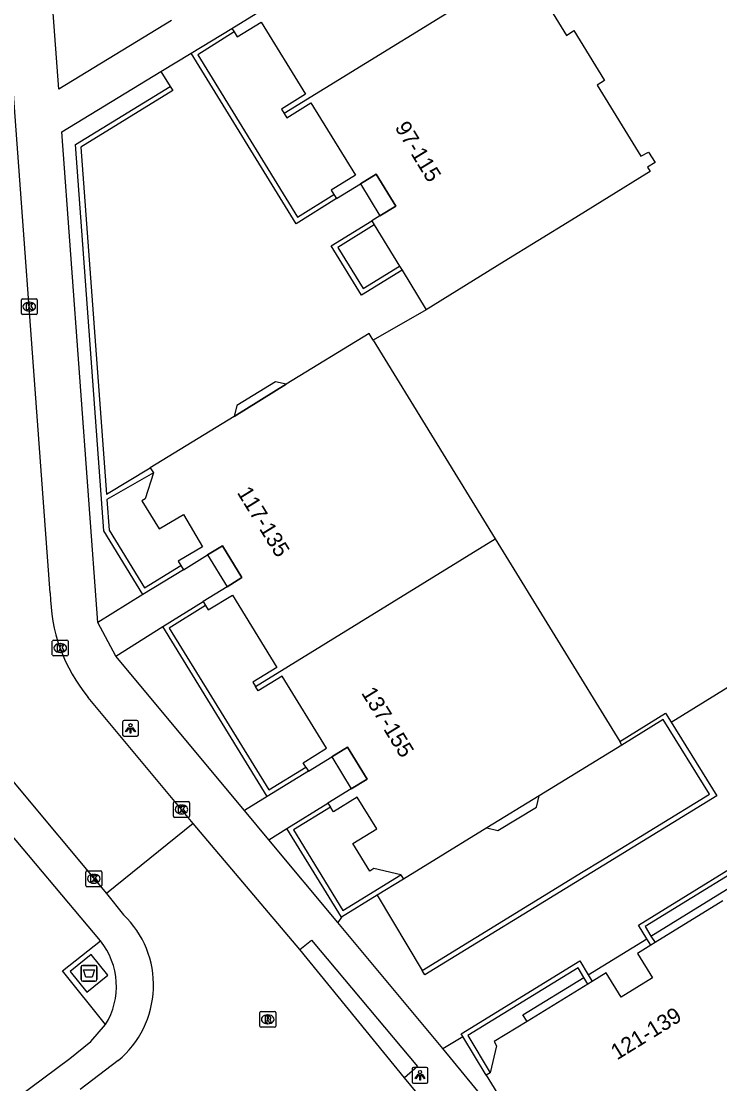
# Model space of a CAD drawing. Extents: x 160664 to 161506, y 382245 to 383288.
# Drawn here: x 161343.8 to 161388, y 382767 to 382834.1 of the extents above; entities that cross this region are included whole.
import ezdxf

# ---------------------------------------------------------------- set-up
doc = ezdxf.new("R2010")
doc.units = 0
for name, color, linetype in [('IMGEO_Afval_apart_plaats', 7, 'Continuous'), ('IMGEO_Grasland_overig', 7, 'Continuous'), ('IMGEO_Kolk', 7, 'Continuous'), ('IMGEO_Lichtpunt', 7, 'Continuous'), ('IMGEO_Muur', 7, 'Continuous'), ('IMGEO_Pand', 7, 'Continuous'), ('IMGEO_Pand_nummerreeks', 7, 'Continuous'), ('IMGEO_Pand_overbouw', 7, 'Continuous'), ('IMGEO_Rijbaan_lokaal_open', 7, 'Continuous'), ('IMGEO_Rioolput', 7, 'Continuous'), ('IMGEO_Voetpad_gesloten', 7, 'Continuous'), ('IMGEO_Voetpad_open', 7, 'Continuous')]:
    doc.layers.add(name, color=color, linetype=linetype)

msp = doc.modelspace()

# ---------------------------------------------------------------- linework, layer by layer
at = {"layer": 'IMGEO_Afval_apart_plaats'}
for p, q in [((161347.58, 382773.542), (161347.58, 382774.342)), ((161347.58, 382774.342), (161347.58, 382773.542)), ((161347.68, 382774.442), (161348.47, 382774.442)), ((161348.47, 382774.442), (161347.68, 382774.442)), ((161348.57, 382774.342), (161348.57, 382773.542)), ((161348.57, 382773.542), (161348.57, 382774.342)), ((161348.47, 382773.442), (161347.68, 382773.442)), ((161347.68, 382773.442), (161348.47, 382773.442))]:
    msp.add_line(p, q, dxfattribs=at)
msp.add_lwpolyline([(161347.723, 382774.156), (161348.427, 382774.156), (161348.278, 382773.686), (161347.872, 382773.686), (161347.723, 382774.156)], dxfattribs=at)
for centre, start, end in [((161347.68, 382774.342), 90, 180), ((161347.68, 382774.342), 90, 180), ((161348.47, 382774.342), 0, 90), ((161348.47, 382774.342), 360, 90), ((161347.68, 382773.542), 180, 270), ((161347.68, 382773.542), 180, 270), ((161348.47, 382773.542), 270, 0), ((161348.47, 382773.542), 270, 0)]:
    msp.add_arc(centre, 0.1, start, end, dxfattribs=at)
at = {"layer": 'IMGEO_Grasland_overig'}
for points in [[(161383.624, 382776.292), (161392.196, 382781.568)], [(161375.783, 382770.895), (161375.522, 382771.306), (161379.381, 382773.681)]]:
    msp.add_lwpolyline(points, dxfattribs=at)
at = {"layer": 'IMGEO_Kolk'}
for p, q in [((161343.8, 382815.657), (161343.8, 382816.509)), ((161343.875, 382816.583), (161344.727, 382816.583)), ((161344.288, 382816.363), (161344.313, 382816.363)), ((161344.801, 382816.509), (161344.801, 382815.657)), ((161344.727, 382815.583), (161343.875, 382815.583)), ((161344.311, 382815.803), (161344.286, 382815.803)), ((161345.756, 382794.083), (161345.756, 382794.935)), ((161345.831, 382795.009), (161346.683, 382795.009)), ((161346.244, 382794.789), (161346.269, 382794.789)), ((161346.757, 382794.935), (161346.757, 382794.083)), ((161346.267, 382794.229), (161346.242, 382794.229)), ((161346.683, 382794.009), (161345.831, 382794.009)), ((161353.426, 382783.872), (161353.426, 382784.724)), ((161353.501, 382784.798), (161354.353, 382784.798)), ((161354.427, 382784.724), (161354.427, 382783.872)), ((161353.937, 382784.018), (161353.912, 382784.018)), ((161353.914, 382784.578), (161353.939, 382784.578)), ((161354.353, 382783.798), (161353.501, 382783.798)), ((161347.879, 382779.491), (161347.879, 382780.343)), ((161347.954, 382780.417), (161348.806, 382780.417)), ((161348.367, 382780.197), (161348.392, 382780.197)), ((161348.88, 382780.343), (161348.88, 382779.491)), ((161348.806, 382779.417), (161347.954, 382779.417)), ((161348.39, 382779.637), (161348.365, 382779.637))]:
    msp.add_line(p, q, dxfattribs=at)
for points in [[(161343.8, 382815.657), (161343.8, 382816.509)], [(161343.875, 382816.583), (161344.727, 382816.583)], [(161344.121, 382816.283), (161344.244, 382816.283), (161344.244, 382816.132), (161344.374, 382816.283), (161344.538, 382816.283), (161344.392, 382816.132), (161344.545, 382815.883), (161344.393, 382815.883), (161344.308, 382816.047), (161344.244, 382815.98), (161344.244, 382815.883), (161344.121, 382815.883), (161344.121, 382816.283)], [(161344.801, 382816.509), (161344.801, 382815.657)], [(161344.727, 382815.583), (161343.875, 382815.583)], [(161345.756, 382794.083), (161345.756, 382794.935)], [(161345.831, 382795.009), (161346.683, 382795.009)], [(161346.757, 382794.935), (161346.757, 382794.083)], [(161346.077, 382794.709), (161346.2, 382794.709), (161346.2, 382794.558), (161346.33, 382794.709), (161346.494, 382794.709), (161346.348, 382794.558), (161346.501, 382794.309), (161346.349, 382794.309), (161346.264, 382794.473), (161346.2, 382794.406), (161346.2, 382794.309), (161346.077, 382794.309), (161346.077, 382794.709)], [(161346.683, 382794.009), (161345.831, 382794.009)], [(161353.426, 382783.872), (161353.426, 382784.724)], [(161353.501, 382784.798), (161354.353, 382784.798)], [(161354.427, 382784.724), (161354.427, 382783.872)], [(161353.747, 382784.498), (161353.87, 382784.498), (161353.87, 382784.347), (161354, 382784.498), (161354.164, 382784.498), (161354.018, 382784.347), (161354.171, 382784.098), (161354.019, 382784.098), (161353.934, 382784.262), (161353.87, 382784.195), (161353.87, 382784.098), (161353.747, 382784.098), (161353.747, 382784.498)], [(161354.353, 382783.798), (161353.501, 382783.798)], [(161347.879, 382779.491), (161347.879, 382780.343)], [(161347.954, 382780.417), (161348.806, 382780.417)], [(161348.2, 382780.117), (161348.323, 382780.117), (161348.323, 382779.966), (161348.453, 382780.117), (161348.617, 382780.117), (161348.471, 382779.966), (161348.624, 382779.717), (161348.472, 382779.717), (161348.387, 382779.881), (161348.323, 382779.814), (161348.323, 382779.717), (161348.2, 382779.717), (161348.2, 382780.117)], [(161348.88, 382780.343), (161348.88, 382779.491)], [(161348.806, 382779.417), (161347.954, 382779.417)]]:
    msp.add_lwpolyline(points, dxfattribs=at)
for centre, start, end in [((161343.877, 382816.507), 91.55205, 178.44795), ((161343.877, 382816.507), 91.55205, 178.44795), ((161344.725, 382816.507), 1.55205, 88.44795), ((161344.725, 382816.507), 1.55205, 88.44795), ((161343.877, 382815.659), 181.55205, 268.44795), ((161343.877, 382815.659), 181.55205, 268.44795), ((161344.725, 382815.659), 271.55205, 358.44795), ((161344.725, 382815.659), 271.55205, 358.44795), ((161345.833, 382794.933), 91.55205, 178.44795), ((161345.833, 382794.933), 91.55205, 178.44795), ((161346.681, 382794.933), 1.55205, 88.44795), ((161346.681, 382794.933), 1.55205, 88.44795), ((161345.833, 382794.085), 181.55205, 268.44795), ((161345.833, 382794.085), 181.55205, 268.44795), ((161346.681, 382794.085), 271.55205, 358.44795), ((161346.681, 382794.085), 271.55205, 358.44795), ((161353.503, 382784.722), 91.55205, 178.44795), ((161353.503, 382784.722), 91.55205, 178.44795), ((161354.351, 382784.722), 1.55205, 88.44795), ((161354.351, 382784.722), 1.55205, 88.44795), ((161353.503, 382783.874), 181.55205, 268.44795), ((161353.503, 382783.874), 181.55205, 268.44795), ((161354.351, 382783.874), 271.55205, 358.44795), ((161354.351, 382783.874), 271.55205, 358.44795), ((161347.956, 382780.341), 91.55205, 178.44795), ((161347.956, 382780.341), 91.55205, 178.44795), ((161348.804, 382780.341), 1.55205, 88.44795), ((161348.804, 382780.341), 1.55205, 88.44795), ((161347.956, 382779.493), 181.55205, 268.44795), ((161347.956, 382779.493), 181.55205, 268.44795), ((161348.804, 382779.493), 271.55205, 358.44795), ((161348.804, 382779.493), 271.55205, 358.44795)]:
    msp.add_arc(centre, 0.0765, start, end, dxfattribs=at)
for centre, major_axis, ratio, start_param, end_param in [((161344.287, 382816.083), (-0.387, 0.002), 0.722429, 4.712389, 7.853982), ((161344.312, 382816.083), (-0.39, 0.002), 0.717154, 1.570796, 4.712389), ((161346.243, 382794.509), (-0.387, 0.002), 0.722429, 4.712389, 7.853982), ((161346.268, 382794.509), (-0.39, 0.002), 0.717154, 1.570796, 4.712389), ((161353.913, 382784.298), (-0.387, 0.002), 0.722429, 4.712389, 7.853982), ((161353.938, 382784.298), (-0.39, 0.002), 0.717154, 1.570796, 4.712389), ((161348.366, 382779.917), (-0.387, 0.002), 0.722429, 4.712389, 7.853982), ((161348.391, 382779.917), (-0.39, 0.002), 0.717154, 1.570796, 4.712389)]:
    msp.add_ellipse(centre, major_axis=major_axis, ratio=ratio, start_param=start_param, end_param=end_param, dxfattribs=at)
at = {"layer": 'IMGEO_Lichtpunt'}
for p, q in [((161350.203, 382789.825), (161350.203, 382789.018)), ((161350.203, 382789.825), (161350.203, 382789.018)), ((161351.105, 382789.92), (161350.297, 382789.92)), ((161351.105, 382789.92), (161350.297, 382789.92)), ((161351.199, 382789.018), (161351.199, 382789.825)), ((161351.199, 382789.018), (161351.199, 382789.825)), ((161350.297, 382788.924), (161351.105, 382788.924)), ((161350.297, 382788.924), (161351.105, 382788.924)), ((161368.517, 382767.897), (161368.517, 382767.09)), ((161368.517, 382767.897), (161368.517, 382767.09)), ((161369.419, 382767.992), (161368.611, 382767.992)), ((161369.419, 382767.992), (161368.611, 382767.992)), ((161369.513, 382767.09), (161369.513, 382767.897)), ((161369.513, 382767.09), (161369.513, 382767.897)), ((161368.611, 382766.996), (161369.419, 382766.996)), ((161368.611, 382766.996), (161369.419, 382766.996))]:
    msp.add_line(p, q, dxfattribs=at)
for points in [[(161350.577, 382789.489), (161350.616, 382789.461), (161350.428, 382789.199), (161350.39, 382789.226), (161350.577, 382789.489)], [(161350.679, 382789.441), (161350.726, 382789.441), (161350.726, 382789.119), (161350.679, 382789.119), (161350.679, 382789.441)], [(161350.789, 382789.461), (161350.827, 382789.488), (161351.014, 382789.226), (161350.975, 382789.198), (161350.789, 382789.461)], [(161368.891, 382767.561), (161368.93, 382767.533), (161368.742, 382767.271), (161368.704, 382767.298), (161368.891, 382767.561)], [(161368.993, 382767.513), (161369.04, 382767.513), (161369.04, 382767.191), (161368.993, 382767.191), (161368.993, 382767.513)], [(161369.103, 382767.533), (161369.141, 382767.56), (161369.328, 382767.298), (161369.289, 382767.27), (161369.103, 382767.533)]]:
    msp.add_lwpolyline(points, dxfattribs=at)
for centre in [(161350.702, 382789.623), (161369.016, 382767.695)]:
    msp.add_circle(centre, 0.0994, dxfattribs=at)
for centre, start, end in [((161350.297, 382789.825), 90, 180), ((161350.297, 382789.825), 90, 180), ((161351.105, 382789.825), 0, 90), ((161351.105, 382789.825), 0, 90), ((161350.297, 382789.018), 180, 270), ((161350.297, 382789.018), 180, 270), ((161351.105, 382789.018), 270, 0), ((161351.105, 382789.018), 270, 360), ((161368.611, 382767.897), 90, 180), ((161368.611, 382767.897), 90, 180), ((161369.419, 382767.897), 0, 90), ((161369.419, 382767.897), 0, 90), ((161368.611, 382767.09), 180, 270), ((161368.611, 382767.09), 180, 270), ((161369.419, 382767.09), 270, 0), ((161369.419, 382767.09), 270, 360)]:
    msp.add_arc(centre, 0.0946, start, end, dxfattribs=at)
at = {"layer": 'IMGEO_Muur'}
for points in [[(161354.538, 382832.111), (161357.117, 382833.678)], [(161357.258, 382833.45), (161354.95, 382832.014), (161361.274, 382821.739), (161363.569, 382823.173)], [(161363.727, 382822.916), (161361.177, 382821.324), (161354.538, 382832.111)], [(161351.489, 382797.893), (161349.008, 382801.921), (161347.231, 382826.341), (161353.206, 382830.009)], [(161353.206, 382830.009), (161353.376, 382829.745), (161347.555, 382826.169), (161349.187, 382804.23), (161351.954, 382805.904)], [(161367.877, 382818.383), (161365.313, 382816.813), (161363.394, 382819.925), (161365.966, 382821.514)], [(161366.122, 382821.258), (161363.807, 382819.827), (161365.411, 382817.225), (161367.72, 382818.639)], [(161352.153, 382805.581), (161349.213, 382803.883), (161349.357, 382801.946), (161351.591, 382798.318), (161353.893, 382799.72)], [(161354.056, 382799.456), (161351.489, 382797.893)], [(161352.737, 382795.864), (161355.291, 382797.449)], [(161355.448, 382797.194), (161353.149, 382795.767), (161359.442, 382785.537), (161361.797, 382786.965)], [(161359.343, 382785.125), (161352.737, 382795.864)], [(161381.655, 382788.592), (161384.538, 382790.383), (161384.894, 382789.81)], [(161369.15, 382774.114), (161379.342, 382780.367), (161380.442, 382781.042), (161387.328, 382785.266), (161384.393, 382789.99), (161381.79, 382788.373)], [(161384.894, 382789.81), (161387.783, 382785.158), (161380.634, 382780.773), (161379.495, 382780.074), (161369.323, 382773.834), (161369.15, 382774.114)], [(161361.955, 382786.709), (161359.343, 382785.125)], [(161360.59, 382783.099), (161363.191, 382784.7)], [(161363.348, 382784.445), (161361.002, 382783.001), (161364.139, 382777.905), (161367.809, 382780.157)], [(161364.041, 382777.493), (161360.59, 382783.099)], [(161383.36, 382776.13), (161382.829, 382776.993), (161391.929, 382782.595), (161392.46, 382781.731)], [(161392.196, 382781.568), (161391.827, 382782.168), (161383.255, 382776.891), (161383.624, 382776.292)], [(161367.965, 382779.901), (161366.306, 382778.885)], [(161366.306, 382778.885), (161364.041, 382777.493)], [(161383.615, 382775.716), (161383.36, 382776.13)], [(161383.624, 382776.292), (161383.879, 382775.878)], [(161371.73, 382769.939), (161371.623, 382770.115), (161379.128, 382774.72), (161379.645, 382773.844)], [(161379.381, 382773.681), (161379.021, 382774.291), (161372.048, 382770.012), (161373.453, 382767.658)], [(161379.629, 382773.261), (161379.381, 382773.681)], [(161379.645, 382773.844), (161379.893, 382773.423)], [(161373.208, 382767.493), (161371.73, 382769.939)]]:
    msp.add_lwpolyline(points, dxfattribs=at)
at = {"layer": 'IMGEO_Pand'}
for points in [[(161375.58, 382837.626), (161360.419, 382828.303)], [(161375.58, 382837.626), (161378.28, 382833.235), (161378.746, 382833.54), (161380.685, 382830.385), (161380.215, 382830.088), (161382.981, 382825.59), (161383.465, 382825.859), (161383.895, 382825.197), (161383.406, 382824.898), (161383.575, 382824.624), (161383.371, 382824.498), (161378.595, 382821.554), (161374.339, 382818.929), (161369.401, 382815.885)], [(161357.117, 382833.678), (161358.642, 382834.617)], [(161357.258, 382833.45), (161357.447, 382833.142), (161358.971, 382834.079), (161361.777, 382829.514), (161360.252, 382828.576), (161360.419, 382828.303)], [(161357.117, 382833.678), (161357.258, 382833.45)], [(161360.419, 382828.303), (161360.586, 382828.03), (161362.111, 382828.967), (161364.923, 382824.392), (161363.397, 382823.455), (161363.569, 382823.173)], [(161365.248, 382823.844), (161366.247, 382824.454), (161367.477, 382822.437), (161366.479, 382821.827)], [(161363.727, 382822.916), (161365.248, 382823.844)], [(161363.569, 382823.173), (161363.727, 382822.916)], [(161366.479, 382821.827), (161365.966, 382821.514)], [(161365.966, 382821.514), (161366.122, 382821.258)], [(161366.122, 382821.258), (161367.72, 382818.639)], [(161367.72, 382818.639), (161367.877, 382818.383)], [(161367.877, 382818.383), (161369.401, 382815.885)], [(161366.049, 382813.961), (161365.788, 382814.386), (161360.556, 382811.178)], [(161366.049, 382813.961), (161373.776, 382801.4)], [(161360.556, 382811.178), (161357.248, 382809.15)], [(161357.248, 382809.15), (161351.954, 382805.904)], [(161352.153, 382805.581), (161351.627, 382803.935), (161351.42, 382803.813), (161352.518, 382802.033), (161354.061, 382802.942), (161355.265, 382800.901), (161353.72, 382800.001), (161353.893, 382799.72)], [(161351.954, 382805.904), (161352.153, 382805.581)], [(161355.575, 382800.391), (161356.518, 382800.971), (161357.753, 382798.961), (161356.808, 382798.381)], [(161358.601, 382792.065), (161373.776, 382801.4)], [(161373.776, 382801.4), (161381.655, 382788.592)], [(161354.056, 382799.456), (161355.575, 382800.391)], [(161353.893, 382799.72), (161354.056, 382799.456)], [(161356.808, 382798.381), (161355.291, 382797.449)], [(161355.291, 382797.449), (161355.448, 382797.194)], [(161355.448, 382797.194), (161355.621, 382796.913), (161357.147, 382797.85), (161359.958, 382793.275), (161358.433, 382792.338), (161358.601, 382792.065)], [(161361.797, 382786.965), (161361.619, 382787.255), (161363.101, 382788.164), (161360.295, 382792.731), (161358.769, 382791.793), (161358.601, 382792.065)], [(161363.43, 382787.615), (161364.426, 382788.227), (161365.661, 382786.217), (161364.666, 382785.606)], [(161381.79, 382788.373), (161376.549, 382785.161), (161373.235, 382783.13), (161367.965, 382779.901)], [(161381.79, 382788.373), (161381.655, 382788.592)], [(161361.955, 382786.709), (161363.43, 382787.615)], [(161361.797, 382786.965), (161361.955, 382786.709)], [(161364.666, 382785.606), (161363.191, 382784.7)], [(161363.191, 382784.7), (161363.348, 382784.445)], [(161367.809, 382780.157), (161366.093, 382780.558), (161365.837, 382780.4), (161364.763, 382782.146), (161366.278, 382783.076), (161365.048, 382785.079), (161363.531, 382784.147), (161363.348, 382784.445)], [(161367.809, 382780.157), (161367.965, 382779.901)], [(161388.165, 382778.517), (161383.879, 382775.878)], [(161383.615, 382775.716), (161382.767, 382775.194), (161383.716, 382773.664), (161381.732, 382772.441), (161380.787, 382773.973), (161379.893, 382773.423)], [(161383.879, 382775.878), (161383.615, 382775.716)], [(161379.629, 382773.261), (161375.783, 382770.895)], [(161379.893, 382773.423), (161379.629, 382773.261)], [(161375.783, 382770.895), (161373.71, 382769.62), (161373.854, 382769.363), (161373.453, 382767.658)], [(161373.453, 382767.658), (161373.208, 382767.493)], [(161373.208, 382767.493), (161376.594, 382761.987)]]:
    msp.add_lwpolyline(points, dxfattribs=at)
at = {"layer": 'IMGEO_Pand_overbouw'}
for points in [[(161365.248, 382823.844), (161366.479, 382821.827), (161367.477, 382822.437), (161366.247, 382824.454)], [(161360.556, 382811.178), (161359.873, 382811.335), (161357.418, 382809.83), (161357.248, 382809.15)], [(161356.808, 382798.381), (161357.753, 382798.961), (161356.518, 382800.971), (161355.575, 382800.391)], [(161363.43, 382787.615), (161364.666, 382785.606), (161365.661, 382786.217), (161364.426, 382788.227)], [(161376.549, 382785.161), (161373.235, 382783.13), (161373.94, 382782.963), (161376.383, 382784.438)]]:
    msp.add_lwpolyline(points, close=True, dxfattribs=at)
at = {"layer": 'IMGEO_Rijbaan_lokaal_open'}
for points in [[(161345.629, 382797.991), (161344.661, 382810.867), (161342.609, 382839.033), (161339.346, 382882.938)], [(161354.671, 382783.414), (161348.032, 382791.382)], [(161343.129, 382786.236), (161349.193, 382778.982)], [(161354.671, 382783.414), (161349.193, 382778.982)], [(161361.403, 382775.435), (161354.671, 382783.414)], [(161349.193, 382778.982), (161350.262, 382777.643)], [(161368.042, 382767.332), (161361.403, 382775.435)], [(161349.924, 382768.426), (161347.511, 382766.597)], [(161371.431, 382763.225), (161368.042, 382767.332)]]:
    msp.add_lwpolyline(points, dxfattribs=at)
for centre, radius, start, end in [((161356.049, 382798.038), 10.42, 180.26016, 219.70188), ((161345.968, 382773.186), 6.189, 309.73056, 46.06909)]:
    msp.add_arc(centre, radius, start, end, dxfattribs=at)
at = {"layer": 'IMGEO_Rioolput'}
for p, q in [((161358.884, 382770.606), (161358.884, 382771.458)), ((161358.959, 382771.532), (161359.811, 382771.532)), ((161359.372, 382771.312), (161359.397, 382771.312)), ((161359.885, 382771.458), (161359.885, 382770.606)), ((161359.395, 382770.752), (161359.37, 382770.752)), ((161359.811, 382770.532), (161358.959, 382770.532))]:
    msp.add_line(p, q, dxfattribs=at)
for points in [[(161358.884, 382770.606), (161358.884, 382771.458)], [(161358.959, 382771.532), (161359.811, 382771.532)], [(161359.473, 382771.23), (161359.221, 382771.232), (161359.221, 382770.832)], [(161359.885, 382771.458), (161359.885, 382770.606)], [(161359.221, 382770.832), (161359.345, 382770.832), (161359.345, 382770.994), (161359.356, 382770.994)], [(161359.399, 382771.151), (161359.345, 382771.151), (161359.345, 382771.07)], [(161359.345, 382771.07), (161359.397, 382771.07)], [(161359.403, 382770.965), (161359.474, 382770.832), (161359.614, 382770.832), (161359.549, 382770.958)], [(161359.811, 382770.532), (161358.959, 382770.532)]]:
    msp.add_lwpolyline(points, dxfattribs=at)
for centre, radius, start, end in [((161358.961, 382771.456), 0.0765, 91.55205, 178.44795), ((161358.961, 382771.456), 0.0765, 91.55205, 178.44795), ((161359.472, 382771.12), 0.109, 350.36119, 89.41601), ((161359.809, 382771.456), 0.0765, 1.55205, 88.44795), ((161359.809, 382771.456), 0.0765, 1.55205, 88.44795), ((161358.961, 382770.608), 0.0765, 181.55205, 268.44795), ((161358.961, 382770.608), 0.0765, 181.55205, 268.44795), ((161359.355, 382770.941), 0.0533, 26.02933, 88.69889), ((161359.381, 382771.259), 0.19, 274.7715, 282.96867), ((161359.405, 382771.055), 0.0964, 77.00612, 93.18647), ((161359.419, 382771.112), 0.0378, 276.66336, 79.67722), ((161359.47, 382771.12), 0.112, 277.58423, 350.98172), ((161359.454, 382770.905), 0.108, 29.51342, 73.79051), ((161359.809, 382770.608), 0.0765, 271.55205, 358.44795), ((161359.809, 382770.608), 0.0765, 271.55205, 358.44795)]:
    msp.add_arc(centre, radius, start, end, dxfattribs=at)
for centre, major_axis, ratio, start_param, end_param in [((161359.371, 382771.032), (-0.387, 0.002), 0.722429, 4.712389, 7.853982), ((161359.396, 382771.032), (-0.39, 0.002), 0.717154, 1.570796, 4.712389)]:
    msp.add_ellipse(centre, major_axis=major_axis, ratio=ratio, start_param=start_param, end_param=end_param, dxfattribs=at)
at = {"layer": 'IMGEO_Voetpad_gesloten'}
for points in [[(161366.306, 382778.885), (161369.15, 382774.114)], [(161348.205, 382775.134), (161346.881, 382774.054), (161347.945, 382772.749), (161349.269, 382773.829), (161348.205, 382775.134)]]:
    msp.add_lwpolyline(points, dxfattribs=at)
at = {"layer": 'IMGEO_Voetpad_open'}
for points in [[(161353.291, 382834.176), (161346.168, 382829.837), (161345.477, 382839.187), (161344.694, 382849.794)], [(161352.626, 382830.949), (161354.538, 382832.111)], [(161348.638, 382796.112), (161346.361, 382827.139), (161352.626, 382830.949)], [(161352.626, 382830.949), (161353.206, 382830.009)], [(161365.248, 382823.844), (161366.479, 382821.827)], [(161369.401, 382815.885), (161366.049, 382813.961)], [(161360.556, 382811.178), (161359.873, 382811.335), (161357.418, 382809.83), (161357.248, 382809.15)], [(161355.575, 382800.391), (161356.808, 382798.381)], [(161384.894, 382789.81), (161399.238, 382798.671), (161402.112, 382793.993), (161410.004, 382798.817)], [(161351.489, 382797.893), (161348.638, 382796.112)], [(161349.768, 382793.991), (161348.638, 382796.112)], [(161349.768, 382793.991), (161352.737, 382795.864)], [(161357.917, 382784.225), (161349.768, 382793.991)], [(161363.43, 382787.615), (161364.666, 382785.606)], [(161359.343, 382785.125), (161357.917, 382784.225)], [(161359.454, 382782.382), (161357.917, 382784.225)], [(161348.797, 382775.99), (161342.22, 382783.79)], [(161359.454, 382782.382), (161360.59, 382783.099)], [(161363.817, 382777.154), (161359.454, 382782.382)], [(161364.041, 382777.493), (161363.817, 382777.154)], [(161370.462, 382769.193), (161363.817, 382777.154)], [(161349.122, 382770.699), (161346.408, 382774.098), (161348.797, 382775.99)], [(161361.403, 382775.435), (161362.151, 382776.042), (161368.851, 382768.054), (161368.042, 382767.332)], [(161379.645, 382773.844), (161383.36, 382776.13)], [(161338.619, 382762.443), (161346.865, 382768.562), (161348.187, 382769.632), (161349.122, 382770.699)], [(161370.462, 382769.193), (161371.73, 382769.939)], [(161376.388, 382761.201), (161374.497, 382764.266), (161370.462, 382769.193)]]:
    msp.add_lwpolyline(points, dxfattribs=at)
msp.add_arc((161345.233, 382773.116), 4.579, 328.14666, 38.8833, dxfattribs=at)

# ---------------------------------------------------------------- texts
at = {"layer": 'IMGEO_Pand_nummerreeks'}
for s, rotation, p in [('97-115', 301.37553, (161367.392, 382827.417)), ('117-135', 301.56772, (161357.411, 382804.332)), ('137-155', 301.56772, (161365.271, 382791.665)), ('121-139', 31.65099, (161381.477, 382768.43))]:
    msp.add_text(s, height=1, rotation=rotation, dxfattribs=at).set_placement(p)

doc.saveas('drawing.dxf')
